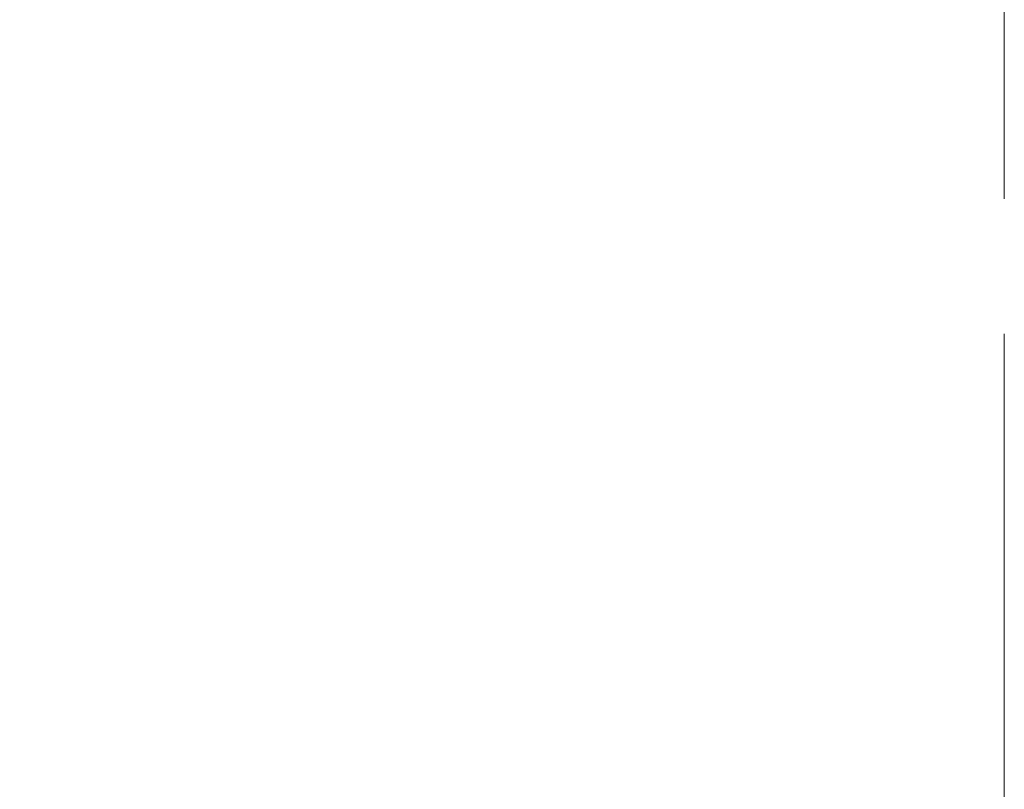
# Model space of a CAD drawing. Extents: x 1 to 669, y 0 to 417.
# Tile 274 of 297: x 542.97 to 550.27, y 275.97 to 281.67. Entities that reach past the tile are written whole.
import ezdxf

# ---------------------------------------------------------------- set-up
doc = ezdxf.new("R2010")
doc.units = 0
doc.header["$LTSCALE"] = 12
doc.header["$MEASUREMENT"] = 0
doc.linetypes.add('C', pattern=[2, 1.25, -0.25, 0.25, -0.25])
doc.layers.add('C', color=4, linetype='C', lineweight=13)
doc.layers.add('D', color=2, linetype='CONTINUOUS')
doc.styles.get("Standard").update_dxf_attribs({"font": 'SIMPLEX.SHX', "width": 0.875})
doc.dimstyles.new('STANDARD$0', dxfattribs={"dimscale": 32, "dimtxt": 0.09375, "dimasz": 0.0625, "dimexe": 0.03125, "dimexo": 0.03125, "dimgap": 0.03125, "dimtad": 1, "dimtih": 1, "dimtoh": 1, "dimdec": 4, "dimzin": 12, "dimdsep": 46, "dimlunit": 5, "dimtxsty": 'Standard', "dimcen": -0.03125, "dimclrd": 256, "dimclre": 256, "dimclrt": 256, "dimadec": 0, "dimazin": 0, "dimtfac": 0.875, "dimtdec": 4, "dimtofl": 0, "dimtmove": 0, "dimatfit": 3, "dimfxl": 1, "dimtolj": 1, "dimtzin": 12, "dimlwd": 13, "dimlwe": 13, "dimarcsym": 0})

# ---------------------------------------------------------------- blocks, each defined once
blk = doc.blocks.new('*D69')
at = {"layer": 'D', "lineweight": 13, "transparency": 16777216}
for p, q in [((513.7662, 249.6833), (513.7662, 296.3226)), ((550.2712, 280.3418), (550.2712, 296.3226)), ((548.2712, 295.3226), (515.7662, 295.3226))]:
    blk.add_line(p, q, dxfattribs=at)
at = {"layer": 'D', "transparency": 16777216}
for points in [[(515.7662, 295.6559), (515.7662, 294.9892), (513.7662, 295.3226)], [(548.2712, 295.6559), (548.2712, 294.9892), (550.2712, 295.3226)]]:
    blk.add_solid(points, dxfattribs=at)
at = {"layer": 'D', "transparency": 16777216, "insert": (531.2198, 299.8851), "char_height": 3, "attachment_point": 5}
blk.add_mtext('\\A1;36{\\H0.875x;\\S1/2;}{}{\\C2;%%p1/2}', dxfattribs=at)

msp = doc.modelspace()

# ---------------------------------------------------------------- linework, layer by layer
at = {"layer": 'C'}
msp.add_line((550.27125, 279.34178), (550.27125, 163.42201), dxfattribs=at)

# ---------------------------------------------------------------- dimensions: what is measured, and where the dimension line sits
at = {"layer": 'D'}
dim = msp.add_linear_dim(base=(513.76619, 295.32258), p1=(550.27125, 279.34178), p2=(513.76619, 248.68326), text='<>{}{\\C2;%%p1/2}', dimstyle='STANDARD$0', override={"dimdec": 1, "dimtp": 0.5, "dimtm": 0.5, "dimarcsym": 1}, dxfattribs=at)
dim.commit()
dim.dimension.update_dxf_attribs({"geometry": '*D69', "text_midpoint": (531.21977, 295.32258), "dimtype": 160})

doc.saveas('drawing.dxf')
